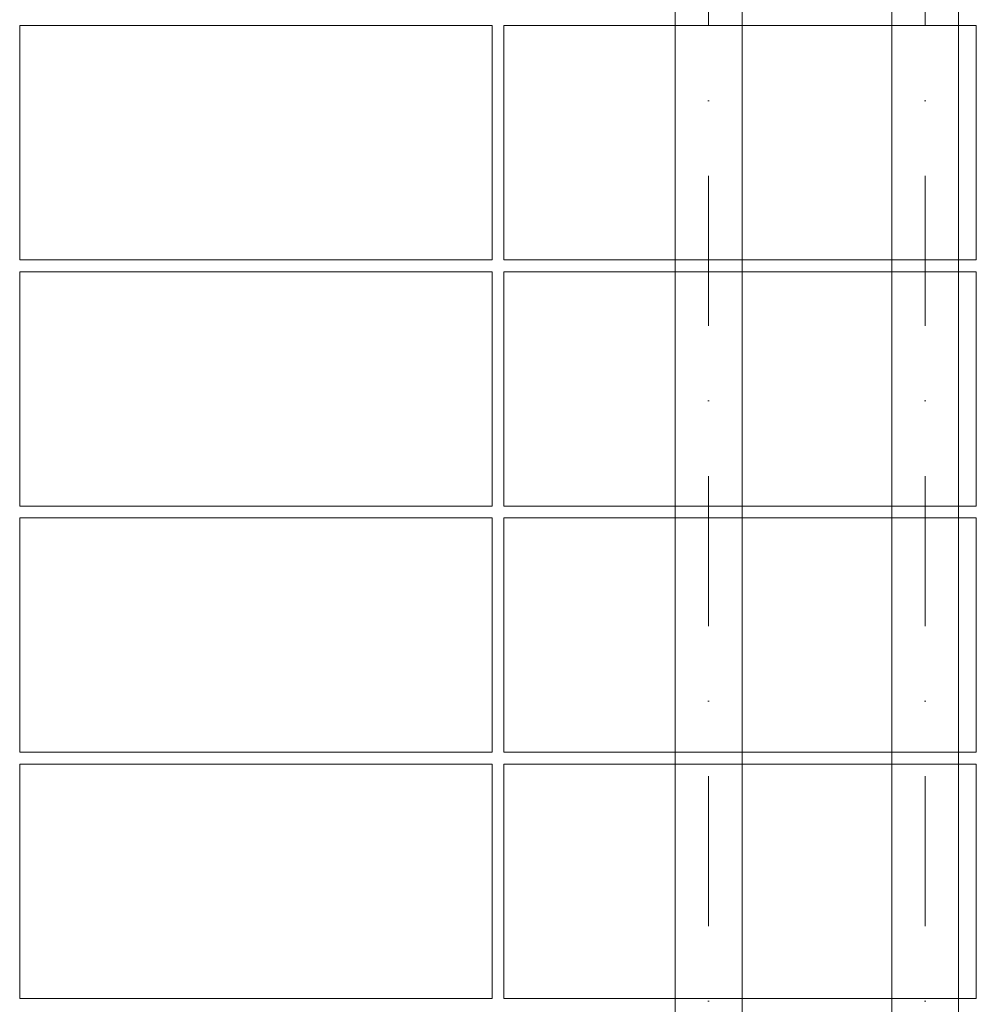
# Model space of a CAD drawing. Header units: millimetres. Extents: x -916886 to 3713765, y -2985421 to 1675785.
# Tile 592 of 656: x 376250 to 378680, y 151430 to 153930. Entities that reach past the tile are written whole.
import ezdxf

# ---------------------------------------------------------------- set-up
doc = ezdxf.new("R2010")
doc.units = ezdxf.units.MM
doc.linetypes.add('CENTERX2', pattern=[101.6, 63.5, -12.7, 12.7, -12.7])
doc.linetypes.add('DASHDOT', pattern=[25.4, 12.7, -6.35, 0, -6.35])
doc.layers.add('A99_FVE', color=30, linetype='Continuous', lineweight=5)
doc.layers.add('A99_S_osy', color=1, linetype='CENTERX2', lineweight=5)

msp = doc.modelspace()

# ---------------------------------------------------------------- linework, layer by layer
at = {"layer": 'A99_FVE', "linetype": 'Continuous', "lineweight": 15, "ltscale": 2}
for points in [[(377915, 155305), (378085, 155305), (378085, 149540), (377915, 149540)], [(378465, 155305), (378635, 155305), (378635, 149540), (378465, 149540)]]:
    msp.add_lwpolyline(points, close=True, dxfattribs=at)
at = {"layer": 'A99_FVE', "lineweight": 5, "ltscale": 2}
for points in [[(377450, 153320), (377450, 153915), (376250, 153915), (376250, 153320)], [(378680, 153320), (378680, 153915), (377480, 153915), (377480, 153320)], [(377450, 152695), (377450, 153290), (376250, 153290), (376250, 152695)], [(378680, 152695), (378680, 153290), (377480, 153290), (377480, 152695)], [(377450, 152070), (377450, 152665), (376250, 152665), (376250, 152070)], [(378680, 152070), (378680, 152665), (377480, 152665), (377480, 152070)], [(377450, 151445), (377450, 152040), (376250, 152040), (376250, 151445)], [(378680, 151445), (378680, 152040), (377480, 152040), (377480, 151445)]]:
    msp.add_lwpolyline(points, close=True, dxfattribs=at)
at = {"layer": 'A99_S_osy', "linetype": 'DASHDOT', "lineweight": 5, "ltscale": 30}
for points in [[(378000, 264800), (378000, 146890)], [(378550, 264800), (378550, 146890)]]:
    msp.add_lwpolyline(points, dxfattribs=at)

doc.saveas('drawing.dxf')
